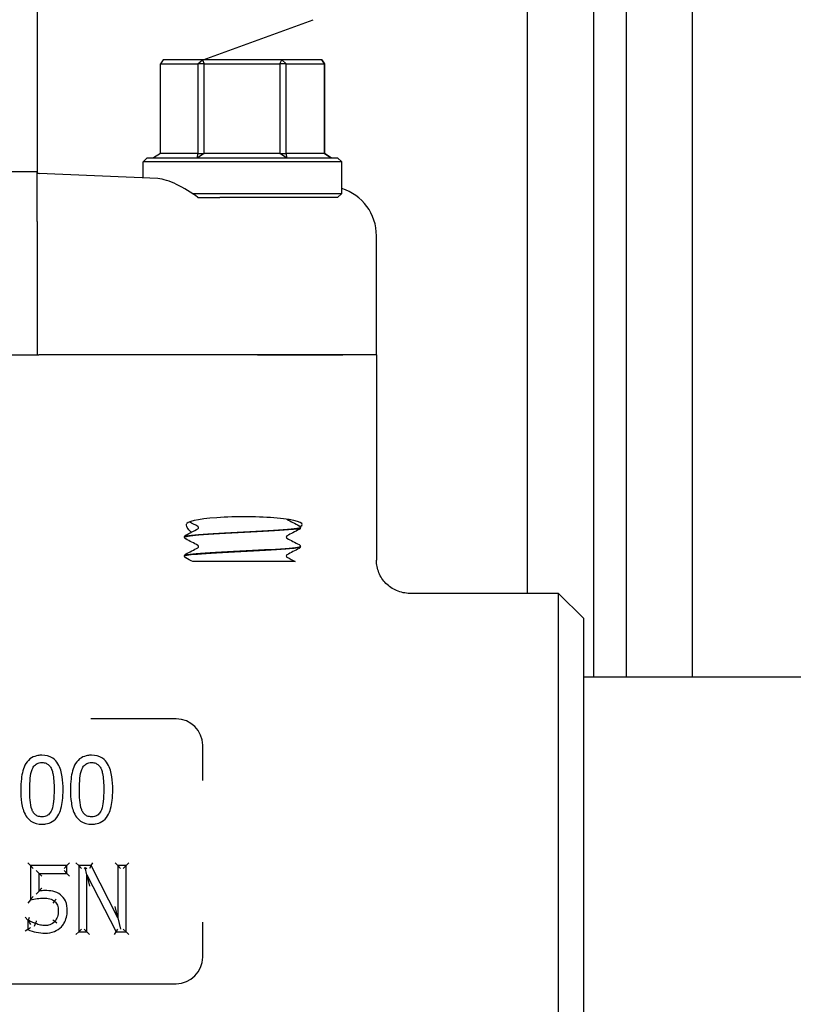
# Model space of a CAD drawing. Header units: inches. Extents: x 24 to 1128, y -94 to 748.
# Tile 499 of 573: x 970.71 to 973.63, y 259.74 to 263.45. Entities that reach past the tile are written whole.
import ezdxf

# ---------------------------------------------------------------- set-up
doc = ezdxf.new("R2010")
doc.units = ezdxf.units.IN
doc.header["$LTSCALE"] = 32
doc.header["$MEASUREMENT"] = 0
doc.layers.add('Visible (ANSI)', color=7, linetype='Continuous', lineweight=30)

msp = doc.modelspace()

# ---------------------------------------------------------------- linework, layer by layer
at = {"layer": 'Visible (ANSI)'}
for p, q in [((973.25416, 260.97112), (973.25416, 271.65737)), ((973.00416, 260.97112), (973.00416, 266.43064)), ((972.87916, 266.29754), (972.87916, 260.97112)), ((972.62916, 266.26397), (972.62916, 261.28737)), ((970.77916, 263.55608), (970.77916, 263.12886)), ((971.40608, 263.30237), (971.82185, 263.4537)), ((971.25467, 263.30237), (971.24437, 263.28675)), ((971.24437, 262.948), (971.24437, 263.28675)), ((971.24437, 263.28675), (971.38625, 263.28675)), ((971.40309, 263.30237), (971.25467, 263.30237)), ((971.38625, 263.28675), (971.40309, 263.30237)), ((971.40962, 263.28675), (971.38625, 263.28675)), ((971.38625, 263.28675), (971.38625, 262.948)), ((971.40309, 263.30237), (971.40962, 263.28675)), ((971.70259, 263.30237), (971.40309, 263.30237)), ((971.40962, 262.948), (971.40962, 263.28675)), ((971.40962, 263.28675), (971.6959, 263.28675)), ((971.6959, 263.28675), (971.70259, 263.30237)), ((971.71941, 263.28675), (971.6959, 263.28675)), ((971.6959, 263.28675), (971.6959, 262.948)), ((971.70259, 263.30237), (971.71941, 263.28675)), ((971.85366, 263.30237), (971.70259, 263.30237)), ((971.71941, 262.948), (971.71941, 263.28675)), ((971.71941, 263.28675), (971.86382, 263.28675)), ((971.86382, 263.28675), (971.85366, 263.30237)), ((971.85366, 263.30237), (971.86396, 263.28675)), ((971.86396, 263.28675), (971.86382, 263.28675)), ((971.86382, 263.28675), (971.86382, 262.948)), ((971.86396, 262.948), (971.86396, 263.28675)), ((970.77916, 263.12886), (970.77916, 262.88348)), ((971.24437, 262.948), (971.21858, 262.93237)), ((971.38625, 262.948), (971.24437, 262.948)), ((971.38489, 262.93237), (971.38625, 262.948)), ((971.40962, 262.948), (971.38489, 262.93237)), ((971.38625, 262.948), (971.40962, 262.948)), ((971.6959, 262.948), (971.40962, 262.948)), ((971.72047, 262.93237), (971.6959, 262.948)), ((971.6959, 262.948), (971.71941, 262.948)), ((971.71941, 262.948), (971.72047, 262.93237)), ((971.86382, 262.948), (971.71941, 262.948)), ((971.86382, 262.948), (971.86396, 262.948)), ((971.88974, 262.93237), (971.86382, 262.948)), ((971.86396, 262.948), (971.88974, 262.93237)), ((971.19479, 262.93237), (971.17916, 262.91675)), ((971.92916, 262.91675), (971.17916, 262.91675)), ((971.17916, 262.85587), (971.17916, 262.91675)), ((971.19479, 262.93237), (971.91354, 262.93237)), ((971.91354, 262.93237), (971.92916, 262.91675)), ((971.92916, 262.798), (971.92916, 262.91675)), ((970.77927, 262.87862), (970.52906, 262.87862)), ((970.77916, 262.69202), (970.77916, 262.87807)), ((970.77944, 262.87862), (970.77927, 262.87862)), ((971.23482, 262.85346), (970.78664, 262.87288)), ((971.36385, 262.798), (971.92916, 262.798)), ((971.91354, 262.78237), (971.92916, 262.798)), ((971.3863, 262.78237), (971.46834, 262.78237)), ((971.91354, 262.78237), (971.46834, 262.78237)), ((970.77916, 262.69202), (970.77916, 262.18862)), ((972.06041, 262.18862), (972.06041, 262.63807)), ((970.52916, 262.18862), (970.77916, 262.18862)), ((970.77916, 262.18862), (970.78594, 262.18862)), ((971.61082, 262.18862), (970.78594, 262.18862)), ((971.61082, 262.18862), (970.78594, 262.18862)), ((971.93306, 262.18862), (971.61082, 262.18862)), ((971.61082, 262.18862), (971.93306, 262.18862)), ((972.06041, 262.18862), (971.93306, 262.18862)), ((972.06041, 262.18862), (971.93306, 262.18862)), ((972.06041, 262.18862), (972.06041, 261.41225)), ((971.77291, 261.53611), (971.77291, 261.53545)), ((971.33541, 261.50036), (971.33541, 261.4997)), ((971.77291, 261.46461), (971.77291, 261.46395)), ((971.33541, 261.42886), (971.33541, 261.4282)), ((971.4313, 261.40737), (971.36689, 261.40737)), ((971.50702, 261.40737), (971.4313, 261.40737)), ((971.59357, 261.40737), (971.50702, 261.40737)), ((971.75397, 261.40737), (971.59357, 261.40737)), ((972.74791, 261.28737), (972.18652, 261.28737)), ((972.84166, 261.19362), (972.74791, 261.28737)), ((972.74791, 259.33987), (972.74791, 261.28737)), ((972.84166, 261.19362), (972.84166, 259.43362)), ((975.40416, 260.97112), (972.84166, 260.97112)), ((971.30416, 260.81362), (970.98132, 260.81362)), ((971.40416, 260.58111), (971.40416, 260.71362)), ((970.75426, 260.25953), (970.74384, 260.26995)), ((970.89141, 260.25953), (970.90183, 260.26995)), ((970.93598, 260.25953), (970.92557, 260.26995)), ((970.98319, 260.25953), (970.98958, 260.26995)), ((971.08388, 260.25953), (971.07346, 260.26995)), ((971.11487, 260.25953), (971.12529, 260.26995)), ((970.75426, 260.25953), (970.75426, 260.13068)), ((970.89141, 260.25953), (970.75426, 260.25953)), ((970.75426, 260.25953), (970.76468, 260.24912)), ((970.78647, 260.23016), (970.77605, 260.24057)), ((970.78647, 260.23016), (970.89141, 260.23016)), ((970.78647, 260.1635), (970.78647, 260.23016)), ((970.78647, 260.23016), (970.79689, 260.21974)), ((970.89141, 260.25953), (970.881, 260.24912)), ((970.89141, 260.23016), (970.881, 260.24057)), ((970.89141, 260.23016), (970.89141, 260.25953)), ((970.89141, 260.23016), (970.90183, 260.21974)), ((970.98319, 260.25953), (970.93598, 260.25953)), ((970.93598, 260.25953), (970.93598, 260.00953)), ((970.93598, 260.25953), (970.9464, 260.24912)), ((970.95656, 260.24912), (970.96028, 260.25283)), ((970.96028, 260.25283), (970.96636, 260.24912)), ((970.96698, 260.22509), (970.96028, 260.25283)), ((970.96698, 260.00953), (970.96698, 260.22509)), ((970.96698, 260.22509), (971.0776, 260.00953)), ((970.96698, 260.22509), (970.9774, 260.18198)), ((970.98319, 260.25953), (970.9768, 260.24912)), ((971.08388, 260.0616), (970.98319, 260.25953)), ((971.08388, 260.25953), (971.08388, 260.0616)), ((971.11487, 260.25953), (971.08388, 260.25953)), ((971.08388, 260.25953), (971.09429, 260.24912)), ((971.11487, 260.25953), (971.10446, 260.24912)), ((971.11487, 260.00953), (971.11487, 260.25953)), ((970.77605, 260.15161), (970.78647, 260.1635)), ((970.75426, 260.13068), (970.74384, 260.11773)), ((970.84462, 260.12521), (970.83785, 260.11729)), ((971.08388, 260.0616), (971.07346, 260.10505)), ((970.74393, 260.0539), (970.73351, 260.06432)), ((970.74636, 260.0539), (970.74393, 260.0539)), ((970.74393, 260.0539), (970.74393, 260.01845)), ((970.74393, 260.0539), (970.74576, 260.05207)), ((970.74636, 260.0539), (970.74978, 260.06432)), ((970.76978, 260.03073), (970.7733, 260.04053)), ((970.85395, 260.04166), (970.84603, 260.04843)), ((971.08388, 260.0616), (971.09395, 260.0196)), ((971.40416, 259.91362), (971.40416, 260.04614)), ((970.74393, 260.01845), (970.73351, 260.01196)), ((970.93598, 260.00953), (970.92557, 259.99912)), ((970.93598, 260.00953), (970.9464, 260.01995)), ((970.93598, 260.00953), (970.96698, 260.00953)), ((970.96698, 260.00953), (970.95656, 260.01995)), ((970.96698, 260.00953), (970.9774, 259.99912)), ((971.07123, 259.99912), (971.0776, 260.00953)), ((971.0776, 260.00953), (971.08396, 260.01995)), ((971.0776, 260.00953), (971.11487, 260.00953)), ((971.09338, 260.01995), (971.09395, 260.0196)), ((971.09395, 260.0196), (971.09429, 260.01995)), ((971.11487, 260.00953), (971.10446, 260.01995)), ((971.11487, 260.00953), (971.12529, 259.99912)), ((970.00416, 259.81362), (971.30416, 259.81362))]:
    msp.add_line(p, q, dxfattribs=at)
for centre, radius, start, end in [((970.78698, 262.88069), 0.00781, 195.32369, 267.51874), ((971.30416, 260.71362), 0.1, 0, 90), ((971.30416, 259.91362), 0.1, 270, 0)]:
    msp.add_arc(centre, radius, start, end, dxfattribs=at)
for centre, major_axis, ratio, start_param, end_param in [((971.87126, 262.63821), (-0.18898, 0.00819), 0.9912393, 3.18452, 4.4442004), ((971.56134, 261.54792), (0.21875, 0), 0.1316525, 6.0040853, 9.3138876)]:
    msp.add_ellipse(centre, major_axis=major_axis, ratio=ratio, start_param=start_param, end_param=end_param, dxfattribs=at)
for points in [[(970.77916, 262.88348), (970.77916, 262.88103), (970.77923, 262.8795), (970.77937, 262.87891)], [(970.77927, 262.87862), (970.7792, 262.87862), (970.77916, 262.87844), (970.77916, 262.87807)], [(970.77937, 262.87891), (970.77941, 262.87872), (970.77944, 262.87862), (970.77944, 262.87862)], [(971.72218, 261.56704), (971.73751, 261.55899), (971.75286, 261.55095), (971.76821, 261.54292)], [(971.34012, 261.50717), (971.35547, 261.5152), (971.37081, 261.52324), (971.38615, 261.53129)], [(971.38615, 261.54027), (971.37545, 261.54589), (971.36474, 261.5515), (971.35403, 261.55711)], [(971.76821, 261.52864), (971.75286, 261.52061), (971.73751, 261.51257), (971.72218, 261.50452)], [(971.38615, 261.46877), (971.37081, 261.47682), (971.35547, 261.48486), (971.34012, 261.49289)], [(971.72218, 261.49554), (971.73751, 261.48749), (971.75286, 261.47945), (971.76821, 261.47142)], [(971.34012, 261.43567), (971.35547, 261.4437), (971.37081, 261.45174), (971.38615, 261.45979)], [(971.76821, 261.45714), (971.75286, 261.44911), (971.73751, 261.44107), (971.72218, 261.43302)], [(971.36689, 261.40737), (971.35797, 261.41205), (971.34904, 261.41672), (971.34012, 261.42139)], [(971.72218, 261.42404), (971.73277, 261.41848), (971.74337, 261.41292), (971.75397, 261.40737)]]:
    msp.add_open_spline(points, degree=3, dxfattribs=at)
for points, knots in [([(971.3863, 262.78237), (971.36056, 262.8011), (971.33236, 262.81876), (971.27964, 262.84449), (971.25507, 262.85259), (971.23482, 262.85346)], [0.44734115, 0.44734115, 0.44734115, 0.44734115, 0.70623872, 0.70623872, 0.9622765, 0.9622765, 0.9622765, 0.9622765]), ([(971.72156, 261.56753), (971.72175, 261.56735), (971.7219, 261.56723), (971.72213, 261.56707), (971.72218, 261.56703), (971.72218, 261.56703)], [0.031449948, 0.031449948, 0.031449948, 0.031449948, 0.041633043, 0.041633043, 0.054614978, 0.054614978, 0.054614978, 0.054614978]), ([(971.33553, 261.49967), (971.33568, 261.50242), (971.35511, 261.50517), (971.39006, 261.50792), (971.43263, 261.51127), (971.49741, 261.51462), (971.56176, 261.51797), (971.6261, 261.52132), (971.68876, 261.52466), (971.72788, 261.52801), (971.75683, 261.53049), (971.77247, 261.53297), (971.77271, 261.53545)], [8.1371759, 8.1371759, 8.1371759, 8.1371759, 8.8619138, 8.8619138, 8.8619138, 9.7450261, 9.7450261, 9.7450261, 10.627867, 10.627867, 10.627867, 11.2810852, 11.2810852, 11.2810852, 11.2810852]), ([(971.7727, 261.53614), (971.77283, 261.53522), (971.77085, 261.5343), (971.76665, 261.53339), (971.75147, 261.53006), (971.7076, 261.52673), (971.65015, 261.52341), (971.59282, 261.52009), (971.52305, 261.51677), (971.46481, 261.51345), (971.40666, 261.51014), (971.3611, 261.50682), (971.34372, 261.50351), (971.33822, 261.50246), (971.33557, 261.50141), (971.33566, 261.50036)], [-17.5665871, -17.5665871, -17.5665871, -17.5665871, -17.3244424, -17.3244424, -17.3244424, -16.4477493, -16.4477493, -16.4477493, -15.5726718, -15.5726718, -15.5726718, -14.6990684, -14.6990684, -14.6990684, -14.4226778, -14.4226778, -14.4226778, -14.4226778]), ([(971.36106, 261.51813), (971.35427, 261.52392), (971.34928, 261.53014), (971.34241, 261.54246), (971.34152, 261.54825), (971.34393, 261.55111)], [0.70379768, 0.70379768, 0.70379768, 0.70379768, 0.82602783, 0.82602783, 0.97703961, 0.97703961, 0.97703961, 0.97703961]), ([(971.38837, 261.53578), (971.38837, 261.53716), (971.3878, 261.53846), (971.38687, 261.53974), (971.38652, 261.54002), (971.3862, 261.54025), (971.38614, 261.54028), (971.38614, 261.54028)], [0, 0, 0, 0, 0.022828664, 0.022828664, 0.041633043, 0.041633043, 0.054614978, 0.054614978, 0.054614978, 0.054614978]), ([(971.38614, 261.53128), (971.38614, 261.53128), (971.38638, 261.53138), (971.38714, 261.53217), (971.3875, 261.53263), (971.38813, 261.53396), (971.38837, 261.53486), (971.38837, 261.53578)], [0.002645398, 0.002645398, 0.002645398, 0.002645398, 0.027589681, 0.027589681, 0.042171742, 0.042171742, 0.057287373, 0.057287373, 0.057287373, 0.057287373]), ([(971.76821, 261.54292), (971.76899, 261.54251), (971.76983, 261.54201), (971.77123, 261.54057), (971.77173, 261.53993), (971.77256, 261.53827), (971.77286, 261.53722), (971.77291, 261.53614)], [0, 0, 0, 0, 0.028459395, 0.028459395, 0.043235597, 0.043235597, 0.058545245, 0.058545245, 0.058545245, 0.058545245]), ([(971.77291, 261.53542), (971.77285, 261.53396), (971.7723, 261.53259), (971.77106, 261.53072), (971.77039, 261.53011), (971.76923, 261.52921), (971.76871, 261.5289), (971.76821, 261.52864)], [0, 0, 0, 0, 0.020588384, 0.020588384, 0.04017257, 0.04017257, 0.058516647, 0.058516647, 0.058516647, 0.058516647]), ([(971.33541, 261.50039), (971.33548, 261.50185), (971.33602, 261.50322), (971.33727, 261.50509), (971.33794, 261.5057), (971.33909, 261.5066), (971.33962, 261.50691), (971.34012, 261.50717)], [0, 0, 0, 0, 0.020588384, 0.020588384, 0.04017257, 0.04017257, 0.058516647, 0.058516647, 0.058516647, 0.058516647]), ([(971.34012, 261.49289), (971.33934, 261.4933), (971.33849, 261.4938), (971.3371, 261.49525), (971.3366, 261.49588), (971.33577, 261.49754), (971.33546, 261.49859), (971.33541, 261.49967)], [0, 0, 0, 0, 0.028459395, 0.028459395, 0.043235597, 0.043235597, 0.058545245, 0.058545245, 0.058545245, 0.058545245]), ([(971.72218, 261.50453), (971.72218, 261.50453), (971.72195, 261.50443), (971.72119, 261.50364), (971.72082, 261.50318), (971.72019, 261.50185), (971.71996, 261.50095), (971.71996, 261.50003)], [0.002645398, 0.002645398, 0.002645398, 0.002645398, 0.027589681, 0.027589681, 0.042171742, 0.042171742, 0.057287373, 0.057287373, 0.057287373, 0.057287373]), ([(971.71996, 261.50003), (971.71996, 261.49865), (971.72052, 261.49735), (971.72146, 261.49607), (971.72181, 261.4958), (971.72213, 261.49557), (971.72218, 261.49553), (971.72218, 261.49553)], [0, 0, 0, 0, 0.022828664, 0.022828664, 0.041633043, 0.041633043, 0.054614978, 0.054614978, 0.054614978, 0.054614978]), ([(971.33545, 261.42817), (971.33553, 261.43115), (971.35873, 261.43413), (971.39914, 261.43711), (971.44394, 261.44041), (971.50907, 261.44371), (971.57235, 261.44702), (971.63562, 261.45032), (971.69588, 261.45362), (971.7326, 261.45693), (971.75862, 261.45927), (971.77241, 261.46161), (971.77262, 261.46395)], [1.8539906, 1.8539906, 1.8539906, 1.8539906, 2.6394946, 2.6394946, 2.6394946, 3.5103246, 3.5103246, 3.5103246, 4.381086, 4.381086, 4.381086, 4.9978999, 4.9978999, 4.9978999, 4.9978999]), ([(971.77287, 261.46464), (971.77291, 261.46431), (971.77266, 261.46398), (971.77213, 261.46365), (971.76672, 261.46033), (971.73194, 261.45701), (971.67973, 261.4537), (971.62767, 261.45039), (971.55926, 261.44708), (971.49783, 261.44378), (971.43581, 261.44044), (971.3821, 261.4371), (971.35533, 261.43376), (971.34226, 261.43213), (971.33573, 261.4305), (971.33574, 261.42886)], [-11.2834018, -11.2834018, -11.2834018, -11.2834018, -11.1962178, -11.1962178, -11.1962178, -10.321672, -10.321672, -10.321672, -9.4498406, -9.4498406, -9.4498406, -8.569564, -8.569564, -8.569564, -8.1394925, -8.1394925, -8.1394925, -8.1394925]), ([(971.38837, 261.46428), (971.38837, 261.46566), (971.3878, 261.46696), (971.38687, 261.46824), (971.38652, 261.46852), (971.3862, 261.46875), (971.38614, 261.46878), (971.38614, 261.46878)], [0, 0, 0, 0, 0.022828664, 0.022828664, 0.041633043, 0.041633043, 0.054614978, 0.054614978, 0.054614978, 0.054614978]), ([(971.38614, 261.45978), (971.38614, 261.45978), (971.38638, 261.45988), (971.38714, 261.46067), (971.3875, 261.46113), (971.38813, 261.46246), (971.38837, 261.46336), (971.38837, 261.46428)], [0.002645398, 0.002645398, 0.002645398, 0.002645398, 0.027589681, 0.027589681, 0.042171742, 0.042171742, 0.057287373, 0.057287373, 0.057287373, 0.057287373]), ([(971.76821, 261.47142), (971.76899, 261.47101), (971.76983, 261.47051), (971.77123, 261.46907), (971.77173, 261.46843), (971.77256, 261.46677), (971.77286, 261.46572), (971.77291, 261.46464)], [0, 0, 0, 0, 0.028459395, 0.028459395, 0.043235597, 0.043235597, 0.058545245, 0.058545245, 0.058545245, 0.058545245]), ([(971.77291, 261.46392), (971.77285, 261.46246), (971.7723, 261.46109), (971.77106, 261.45922), (971.77039, 261.45861), (971.76923, 261.45771), (971.76871, 261.4574), (971.76821, 261.45714)], [0, 0, 0, 0, 0.020588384, 0.020588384, 0.04017257, 0.04017257, 0.058516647, 0.058516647, 0.058516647, 0.058516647]), ([(971.33541, 261.42889), (971.33548, 261.43035), (971.33602, 261.43172), (971.33727, 261.43359), (971.33794, 261.4342), (971.33909, 261.4351), (971.33962, 261.43541), (971.34012, 261.43567)], [0, 0, 0, 0, 0.020588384, 0.020588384, 0.04017257, 0.04017257, 0.058516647, 0.058516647, 0.058516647, 0.058516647]), ([(971.34012, 261.42139), (971.33934, 261.4218), (971.33849, 261.4223), (971.3371, 261.42375), (971.3366, 261.42438), (971.33577, 261.42604), (971.33546, 261.42709), (971.33541, 261.42817)], [0, 0, 0, 0, 0.028459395, 0.028459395, 0.043235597, 0.043235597, 0.058545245, 0.058545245, 0.058545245, 0.058545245]), ([(971.72218, 261.43303), (971.72218, 261.43303), (971.72195, 261.43293), (971.72119, 261.43214), (971.72082, 261.43168), (971.72019, 261.43035), (971.71996, 261.42945), (971.71996, 261.42853)], [0.002645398, 0.002645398, 0.002645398, 0.002645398, 0.027589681, 0.027589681, 0.042171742, 0.042171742, 0.057287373, 0.057287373, 0.057287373, 0.057287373]), ([(971.71996, 261.42853), (971.71996, 261.42715), (971.72052, 261.42585), (971.72146, 261.42457), (971.72181, 261.4243), (971.72213, 261.42407), (971.72218, 261.42403), (971.72218, 261.42403)], [0, 0, 0, 0, 0.022828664, 0.022828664, 0.041633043, 0.041633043, 0.054614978, 0.054614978, 0.054614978, 0.054614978]), ([(972.18652, 261.28737), (972.18641, 261.28737), (972.1863, 261.28737), (972.17765, 261.2874), (972.16912, 261.28828), (972.15239, 261.29173), (972.14423, 261.29429), (972.12135, 261.3041), (972.1077, 261.31339), (972.08486, 261.33658), (972.07584, 261.35021), (972.06357, 261.38013), (972.06041, 261.39611), (972.06041, 261.41225)], [-0.00080906, -0.00080906, -0.00080906, -0.00080906, 0, 0, 0.06513682, 0.06513682, 0.13017613, 0.13017613, 0.25481643, 0.25481643, 0.37825086, 0.37825086, 0.50129539, 0.50129539, 0.50129539, 0.50129539]), ([(970.79731, 260.67622), (970.79238, 260.67622), (970.78731, 260.67588), (970.77409, 260.67369), (970.76592, 260.67103), (970.74946, 260.66119), (970.74214, 260.6534), (970.73684, 260.64492), (970.73137, 260.63616), (970.72794, 260.62701), (970.72245, 260.60761), (970.72068, 260.59738), (970.71785, 260.5734), (970.71729, 260.55961), (970.71729, 260.54595)], [-0.39762782, -0.39762782, -0.39762782, -0.39762782, -0.36373585, -0.36373585, -0.30950871, -0.30950871, -0.24393732, -0.24393732, -0.24393732, -0.1766061, -0.1766061, -0.10179305, -0.10179305, 0, 0, 0, 0]), ([(970.87713, 260.54615), (970.87713, 260.5623), (970.8763, 260.57882), (970.87111, 260.61162), (970.86704, 260.62829), (970.85778, 260.6438), (970.853, 260.65181), (970.8465, 260.65934), (970.8259, 260.67332), (970.81097, 260.67622), (970.79731, 260.67622)], [-0.3955508, -0.3955508, -0.3955508, -0.3955508, -0.2754195, -0.2754195, -0.15529321, -0.15529321, -0.15529321, -0.09373364, -0.09373364, 0, 0, 0, 0]), ([(970.98491, 260.67622), (970.97998, 260.67622), (970.97491, 260.67588), (970.96169, 260.67369), (970.95352, 260.67103), (970.93706, 260.66119), (970.92974, 260.6534), (970.92444, 260.64492), (970.91897, 260.63616), (970.91554, 260.62701), (970.91005, 260.60761), (970.90828, 260.59738), (970.90545, 260.5734), (970.90489, 260.55961), (970.90489, 260.54595)], [-0.39762782, -0.39762782, -0.39762782, -0.39762782, -0.36373585, -0.36373585, -0.30950871, -0.30950871, -0.24393732, -0.24393732, -0.24393732, -0.1766061, -0.1766061, -0.10179305, -0.10179305, 0, 0, 0, 0]), ([(971.06473, 260.54615), (971.06473, 260.5623), (971.06391, 260.57882), (971.05872, 260.61162), (971.05464, 260.62829), (971.04539, 260.6438), (971.0406, 260.65181), (971.0341, 260.65934), (971.0135, 260.67332), (970.99858, 260.67622), (970.98491, 260.67622)], [-0.3955508, -0.3955508, -0.3955508, -0.3955508, -0.2754195, -0.2754195, -0.15529321, -0.15529321, -0.15529321, -0.09373364, -0.09373364, 0, 0, 0, 0]), ([(970.76003, 260.62212), (970.76073, 260.62387), (970.7615, 260.62557), (970.76496, 260.63237), (970.76831, 260.63688), (970.77643, 260.6438), (970.78115, 260.64609), (970.78996, 260.64811), (970.7936, 260.64846), (970.79731, 260.64846)], [-0.15519829, -0.15519829, -0.15519829, -0.15519829, -0.13862551, -0.13862551, -0.08628485, -0.08628485, -0.03318648, -0.03318648, 0, 0, 0, 0]), ([(970.79731, 260.64846), (970.80013, 260.64846), (970.80292, 260.64826), (970.80834, 260.64735), (970.81095, 260.64663), (970.81717, 260.64411), (970.82056, 260.64184), (970.82682, 260.63573), (970.82957, 260.63181), (970.83259, 260.62584), (970.83331, 260.6242), (970.83398, 260.62253)], [-0.15345791, -0.15345791, -0.15345791, -0.15345791, -0.12815919, -0.12815919, -0.10190337, -0.10190337, -0.06065975, -0.06065975, -0.01592257, -0.01592257, 0, 0, 0, 0]), ([(970.94763, 260.62212), (970.94833, 260.62387), (970.9491, 260.62557), (970.95256, 260.63237), (970.95591, 260.63688), (970.96403, 260.6438), (970.96875, 260.64609), (970.97756, 260.64811), (970.98121, 260.64846), (970.98491, 260.64846)], [-0.15519829, -0.15519829, -0.15519829, -0.15519829, -0.13862551, -0.13862551, -0.08628485, -0.08628485, -0.03318648, -0.03318648, 0, 0, 0, 0]), ([(970.98491, 260.64846), (970.98774, 260.64846), (970.99052, 260.64826), (970.99594, 260.64735), (970.99855, 260.64663), (971.00477, 260.64411), (971.00816, 260.64184), (971.01442, 260.63573), (971.01717, 260.63181), (971.02019, 260.62584), (971.02092, 260.6242), (971.02158, 260.62253)], [-0.15345791, -0.15345791, -0.15345791, -0.15345791, -0.12815919, -0.12815919, -0.10190337, -0.10190337, -0.06065975, -0.06065975, -0.01592257, -0.01592257, 0, 0, 0, 0]), ([(970.75132, 260.54595), (970.75132, 260.56071), (970.75179, 260.57544), (970.75314, 260.58991), (970.75421, 260.60123), (970.7562, 260.61247), (970.76003, 260.62212)], [-0.20539702, -0.20539702, -0.20539702, -0.20539702, -0.0911634, -0.0911634, -0.0911634, 0, 0, 0, 0]), ([(970.83398, 260.62253), (970.83588, 260.61774), (970.83735, 260.61258), (970.84034, 260.5987), (970.84132, 260.58974), (970.84281, 260.56925), (970.8431, 260.55771), (970.8431, 260.54615)], [-0.20607527, -0.20607527, -0.20607527, -0.20607527, -0.16123509, -0.16123509, -0.08949082, -0.08949082, 0, 0, 0, 0]), ([(970.93892, 260.54595), (970.93892, 260.56071), (970.93939, 260.57544), (970.94075, 260.58991), (970.94181, 260.60123), (970.9438, 260.61247), (970.94763, 260.62212)], [-0.20539702, -0.20539702, -0.20539702, -0.20539702, -0.0911634, -0.0911634, -0.0911634, 0, 0, 0, 0]), ([(971.02158, 260.62253), (971.02348, 260.61774), (971.02495, 260.61258), (971.02794, 260.5987), (971.02892, 260.58974), (971.03041, 260.56925), (971.0307, 260.55771), (971.0307, 260.54615)], [-0.20607527, -0.20607527, -0.20607527, -0.20607527, -0.16123509, -0.16123509, -0.08949082, -0.08949082, 0, 0, 0, 0]), ([(970.71729, 260.54595), (970.71729, 260.52976), (970.7181, 260.51321), (970.72324, 260.48032), (970.72724, 260.46358), (970.73663, 260.448), (970.74131, 260.44023), (970.74763, 260.43295), (970.76815, 260.41883), (970.78338, 260.41588), (970.79731, 260.41588)], [-0.39636224, -0.39636224, -0.39636224, -0.39636224, -0.27588328, -0.27588328, -0.15540931, -0.15540931, -0.15540931, -0.09572801, -0.09572801, 0, 0, 0, 0]), ([(970.75983, 260.47058), (970.75556, 260.48175), (970.75351, 260.49392), (970.75158, 260.51963), (970.75132, 260.53279), (970.75132, 260.54595)], [-0.2030371, -0.2030371, -0.2030371, -0.2030371, -0.10151855, -0.10151855, 0, 0, 0, 0]), ([(970.79731, 260.41588), (970.80219, 260.41588), (970.80721, 260.41622), (970.8203, 260.4184), (970.82838, 260.42105), (970.84487, 260.43089), (970.85225, 260.4388), (970.85758, 260.44739), (970.86297, 260.45607), (970.8664, 260.46515), (970.87196, 260.48463), (970.87375, 260.49501), (970.87657, 260.519), (970.87713, 260.53264), (970.87713, 260.54615)], [-0.3969343, -0.3969343, -0.3969343, -0.3969343, -0.36344063, -0.36344063, -0.30985076, -0.30985076, -0.24348635, -0.24348635, -0.24348635, -0.17661505, -0.17661505, -0.10067261, -0.10067261, 0, 0, 0, 0]), ([(970.8431, 260.54615), (970.8431, 260.53108), (970.84263, 260.51603), (970.84107, 260.50138), (970.8399, 260.49035), (970.83789, 260.4794), (970.83418, 260.46998)], [-0.20539024, -0.20539024, -0.20539024, -0.20539024, -0.08874744, -0.08874744, -0.08874744, 0, 0, 0, 0]), ([(970.90489, 260.54595), (970.90489, 260.52976), (970.9057, 260.51321), (970.91084, 260.48032), (970.91485, 260.46358), (970.92423, 260.448), (970.92891, 260.44023), (970.93523, 260.43295), (970.95575, 260.41883), (970.97098, 260.41588), (970.98491, 260.41588)], [-0.39636224, -0.39636224, -0.39636224, -0.39636224, -0.27588328, -0.27588328, -0.15540931, -0.15540931, -0.15540931, -0.09572801, -0.09572801, 0, 0, 0, 0]), ([(970.94743, 260.47058), (970.94316, 260.48175), (970.94111, 260.49392), (970.93918, 260.51963), (970.93892, 260.53279), (970.93892, 260.54595)], [-0.2030371, -0.2030371, -0.2030371, -0.2030371, -0.10151855, -0.10151855, 0, 0, 0, 0]), ([(970.98491, 260.41588), (970.98979, 260.41588), (970.99481, 260.41622), (971.0079, 260.4184), (971.01599, 260.42105), (971.03247, 260.43089), (971.03985, 260.4388), (971.04518, 260.44739), (971.05057, 260.45607), (971.054, 260.46515), (971.05956, 260.48463), (971.06135, 260.49501), (971.06417, 260.519), (971.06473, 260.53264), (971.06473, 260.54615)], [-0.3969343, -0.3969343, -0.3969343, -0.3969343, -0.36344063, -0.36344063, -0.30985076, -0.30985076, -0.24348635, -0.24348635, -0.24348635, -0.17661505, -0.17661505, -0.10067261, -0.10067261, 0, 0, 0, 0]), ([(971.0307, 260.54615), (971.0307, 260.53108), (971.03023, 260.51603), (971.02867, 260.50138), (971.0275, 260.49035), (971.02549, 260.4794), (971.02178, 260.46998)], [-0.20539024, -0.20539024, -0.20539024, -0.20539024, -0.08874744, -0.08874744, -0.08874744, 0, 0, 0, 0]), ([(970.79731, 260.44364), (970.79443, 260.44364), (970.7916, 260.44385), (970.78599, 260.44478), (970.78325, 260.44554), (970.7768, 260.44821), (970.77333, 260.4506), (970.76695, 260.45698), (970.76418, 260.46104), (970.76121, 260.46715), (970.76048, 260.46884), (970.75983, 260.47058)], [-0.1574704, -0.1574704, -0.1574704, -0.1574704, -0.13181294, -0.13181294, -0.10432668, -0.10432668, -0.0618117, -0.0618117, -0.01648612, -0.01648612, 0, 0, 0, 0]), ([(970.83418, 260.46998), (970.83353, 260.46828), (970.83281, 260.46663), (970.82943, 260.45977), (970.82607, 260.45517), (970.81794, 260.44828), (970.81324, 260.446), (970.80455, 260.44399), (970.80096, 260.44364), (970.79731, 260.44364)], [-0.15478626, -0.15478626, -0.15478626, -0.15478626, -0.13870733, -0.13870733, -0.08539549, -0.08539549, -0.03284442, -0.03284442, 0, 0, 0, 0]), ([(970.98491, 260.44364), (970.98204, 260.44364), (970.9792, 260.44385), (970.97359, 260.44478), (970.97085, 260.44554), (970.9644, 260.44821), (970.96093, 260.4506), (970.95455, 260.45698), (970.95178, 260.46104), (970.94881, 260.46715), (970.94808, 260.46884), (970.94743, 260.47058)], [-0.1574704, -0.1574704, -0.1574704, -0.1574704, -0.13181294, -0.13181294, -0.10432668, -0.10432668, -0.0618117, -0.0618117, -0.01648612, -0.01648612, 0, 0, 0, 0]), ([(971.02178, 260.46998), (971.02113, 260.46828), (971.02041, 260.46663), (971.01704, 260.45977), (971.01368, 260.45517), (971.00554, 260.44828), (971.00084, 260.446), (970.99215, 260.44399), (970.98856, 260.44364), (970.98491, 260.44364)], [-0.15478626, -0.15478626, -0.15478626, -0.15478626, -0.13870733, -0.13870733, -0.08539549, -0.08539549, -0.03284442, -0.03284442, 0, 0, 0, 0]), ([(970.78647, 260.1635), (970.78647, 260.1635), (970.78659, 260.16364), (970.78707, 260.16419), (970.78746, 260.16463), (970.78858, 260.1659), (970.7894, 260.16681), (970.79122, 260.16884), (970.79227, 260.16999), (970.79446, 260.17238), (970.79564, 260.17364), (970.79684, 260.17491), (970.79686, 260.17494), (970.79689, 260.17497)], [0, 0, 0, 0, 0.006931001, 0.006931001, 0.015008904, 0.015008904, 0.026274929, 0.026274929, 0.038566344, 0.038566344, 0.051474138, 0.051474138, 0.051751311, 0.051751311, 0.051751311, 0.051751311]), ([(970.80916, 260.16492), (970.80552, 260.16492), (970.80195, 260.1648), (970.79842, 260.16462), (970.79441, 260.16441), (970.79042, 260.16403), (970.78647, 260.1635)], [-0.054269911, -0.054269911, -0.054269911, -0.054269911, -0.028353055, -0.028353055, -0.028353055, 0, 0, 0, 0]), ([(970.8671, 260.14932), (970.85891, 260.1556), (970.84819, 260.16058), (970.82828, 260.16447), (970.81863, 260.16492), (970.80916, 260.16492)], [-0.1378587, -0.1378587, -0.1378587, -0.1378587, -0.06892935, -0.06892935, 0, 0, 0, 0]), ([(970.89283, 260.08895), (970.89283, 260.10075), (970.89207, 260.11327), (970.88615, 260.12582), (970.88187, 260.1349), (970.87514, 260.14326), (970.8671, 260.14932)], [-0.14837737, -0.14837737, -0.14837737, -0.14837737, -0.06455875, -0.06455875, -0.06455875, 0, 0, 0, 0]), ([(970.76468, 260.1433), (970.76465, 260.14327), (970.76463, 260.14324), (970.76337, 260.14175), (970.76214, 260.14028), (970.75985, 260.13752), (970.75876, 260.1362), (970.75696, 260.13401), (970.7562, 260.13308), (970.75516, 260.1318), (970.7548, 260.13136), (970.75437, 260.13082), (970.75426, 260.13068), (970.75426, 260.13068)], [-0.000292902, -0.000292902, -0.000292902, -0.000292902, 0, 0, 0.01451739, 0.01451739, 0.02814407, 0.02814407, 0.039380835, 0.039380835, 0.047240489, 0.047240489, 0.053920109, 0.053920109, 0.053920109, 0.053920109]), ([(970.75426, 260.13068), (970.76225, 260.13244), (970.77099, 260.13393), (970.78726, 260.13619), (970.79548, 260.13676), (970.80369, 260.13676)], [-0.13237563, -0.13237563, -0.13237563, -0.13237563, -0.06618782, -0.06618782, 0, 0, 0, 0]), ([(970.80369, 260.13676), (970.81168, 260.13676), (970.8196, 260.13598), (970.82699, 260.13413), (970.83371, 260.13245), (970.83982, 260.12946), (970.84462, 260.12521)], [-0.12904291, -0.12904291, -0.12904291, -0.12904291, -0.06302328, -0.06302328, -0.06302328, 0, 0, 0, 0]), ([(970.85138, 260.13314), (970.85136, 260.13312), (970.85135, 260.1331), (970.85044, 260.13203), (970.84955, 260.131), (970.84792, 260.12908), (970.84718, 260.12822), (970.84595, 260.12677), (970.84546, 260.1262), (970.84479, 260.12542), (970.84462, 260.12521), (970.84462, 260.12521)], [-0.000192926, -0.000192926, -0.000192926, -0.000192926, 0, 0, 0.010495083, 0.010495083, 0.020832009, 0.020832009, 0.031167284, 0.031167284, 0.041501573, 0.041501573, 0.041501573, 0.041501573]), ([(970.84462, 260.12521), (970.84956, 260.12114), (970.85343, 260.11564), (970.85792, 260.10384), (970.8588, 260.09655), (970.8588, 260.08915)], [-0.12473905, -0.12473905, -0.12473905, -0.12473905, -0.06236953, -0.06236953, 0, 0, 0, 0]), ([(970.8588, 260.08915), (970.8588, 260.08099), (970.85787, 260.07294), (970.85556, 260.06585), (970.85346, 260.05943), (970.85024, 260.05345), (970.84603, 260.04843)], [-0.12855681, -0.12855681, -0.12855681, -0.12855681, -0.06049468, -0.06049468, -0.06049468, 0, 0, 0, 0]), ([(970.87075, 260.02878), (970.87433, 260.03264), (970.87754, 260.03691), (970.88465, 260.04868), (970.8878, 260.05639), (970.89194, 260.07253), (970.89283, 260.08087), (970.89283, 260.08895)], [-0.14603679, -0.14603679, -0.14603679, -0.14603679, -0.11135425, -0.11135425, -0.05586219, -0.05586219, 0, 0, 0, 0]), ([(970.74636, 260.0539), (970.74636, 260.0539), (970.74628, 260.05366), (970.74603, 260.0529), (970.74591, 260.05252), (970.74576, 260.05207)], [0, 0, 0, 0, 0.009850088, 0.009850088, 0.016102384, 0.016102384, 0.016102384, 0.016102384]), ([(970.74576, 260.05207), (970.74599, 260.05162), (970.74622, 260.05118), (970.74739, 260.049), (970.74858, 260.04688), (970.75133, 260.0422), (970.7528, 260.03978), (970.75429, 260.03738), (970.75432, 260.03734), (970.75434, 260.0373)], [0.00682008, 0.00682008, 0.00682008, 0.00682008, 0.011641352, 0.011641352, 0.032741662, 0.032741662, 0.053679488, 0.053679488, 0.054038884, 0.054038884, 0.054038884, 0.054038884]), ([(970.7733, 260.04053), (970.77267, 260.04077), (970.77203, 260.04101), (970.77077, 260.04149), (970.77014, 260.04174), (970.76951, 260.04199), (970.76536, 260.04364), (970.7613, 260.04544), (970.7574, 260.04742), (970.75333, 260.04948), (970.74935, 260.0517), (970.74636, 260.0539)], [-0.083929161, -0.083929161, -0.083929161, -0.083929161, -0.07847822, -0.07847822, -0.073027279, -0.073027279, -0.073027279, -0.036917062, -0.036917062, -0.036917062, 0, 0, 0, 0]), ([(970.7733, 260.04053), (970.7733, 260.04053), (970.77339, 260.04078), (970.77374, 260.04175), (970.774, 260.04246), (970.77464, 260.04425), (970.77502, 260.04532), (970.77587, 260.04768), (970.77634, 260.04897), (970.77681, 260.05029), (970.77682, 260.05031), (970.77683, 260.05033)], [0, 0, 0, 0, 0.010335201, 0.010335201, 0.020670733, 0.020670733, 0.031006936, 0.031006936, 0.041500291, 0.041500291, 0.041693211, 0.041693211, 0.041693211, 0.041693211]), ([(970.80997, 260.03324), (970.80356, 260.03324), (970.79725, 260.0338), (970.79143, 260.03516), (970.78543, 260.03657), (970.77935, 260.03843), (970.7733, 260.04053)], [-0.10419022, -0.10419022, -0.10419022, -0.10419022, -0.05077022, -0.05077022, -0.05077022, 0, 0, 0, 0]), ([(970.84603, 260.04843), (970.84086, 260.04249), (970.8344, 260.03832), (970.82124, 260.03411), (970.8156, 260.03324), (970.80997, 260.03324)], [-0.12444112, -0.12444112, -0.12444112, -0.12444112, -0.05081973, -0.05081973, 0, 0, 0, 0]), ([(970.84603, 260.04843), (970.84603, 260.04843), (970.84583, 260.0486), (970.84505, 260.04927), (970.84448, 260.04976), (970.84303, 260.051), (970.84217, 260.05174), (970.84025, 260.05337), (970.83922, 260.05426), (970.83815, 260.05517), (970.83813, 260.05518), (970.83811, 260.0552)], [-0.041500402, -0.041500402, -0.041500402, -0.041500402, -0.031165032, -0.031165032, -0.020829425, -0.020829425, -0.010493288, -0.010493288, 0, 0, 0.000192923, 0.000192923, 0.000192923, 0.000192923]), ([(970.75434, 260.02518), (970.75432, 260.02516), (970.75429, 260.02514), (970.75338, 260.02453), (970.7525, 260.02395), (970.75079, 260.02282), (970.74996, 260.02228), (970.74807, 260.02106), (970.74705, 260.02041), (970.74548, 260.01942), (970.74489, 260.01905), (970.74412, 260.01857), (970.74393, 260.01845), (970.74393, 260.01845)], [-0.000231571, -0.000231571, -0.000231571, -0.000231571, 0, 0, 0.00809933, 0.00809933, 0.016011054, 0.016011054, 0.027158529, 0.027158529, 0.036723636, 0.036723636, 0.045624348, 0.045624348, 0.045624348, 0.045624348]), ([(970.74393, 260.01845), (970.75441, 260.01329), (970.76514, 260.01012), (970.78697, 260.00546), (970.79821, 260.00427), (970.80936, 260.00427)], [-0.15898427, -0.15898427, -0.15898427, -0.15898427, -0.07949214, -0.07949214, 0, 0, 0, 0]), ([(970.80936, 260.00427), (970.82097, 260.00427), (970.83326, 260.00613), (970.84451, 260.01085), (970.85408, 260.01486), (970.86338, 260.02084), (970.87075, 260.02878)], [-0.1503462, -0.1503462, -0.1503462, -0.1503462, -0.06994866, -0.06994866, -0.06994866, 0, 0, 0, 0])]:
    msp.add_open_spline(points, degree=3, knots=knots, dxfattribs=at)

doc.saveas('drawing.dxf')
